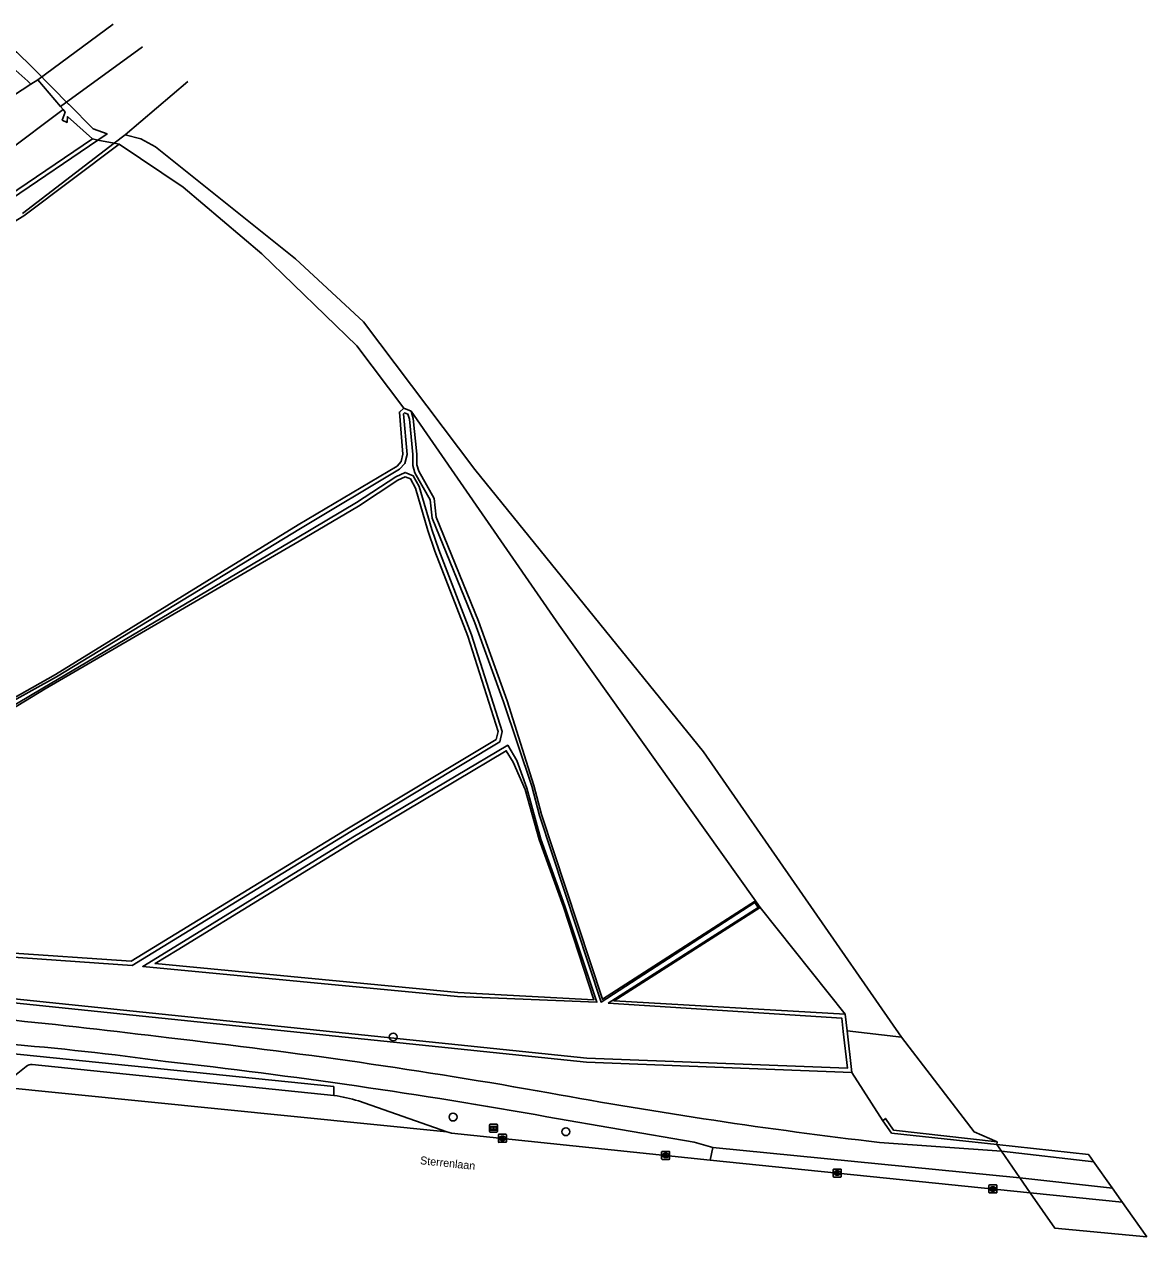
# Model space of a CAD drawing. Extents: x 162398 to 163643, y 386453 to 387397.
# Drawn here: x 163502.5 to 163642.7, y 386500 to 386651.5 of the extents above; entities that cross this region are included whole.
import ezdxf

# ---------------------------------------------------------------- set-up
doc = ezdxf.new("R2010")
doc.units = 0
for name, color, linetype in [('IMGEO_Berm_groen', 7, 'Continuous'), ('IMGEO_Boom', 7, 'Continuous'), ('IMGEO_Dek', 7, 'Continuous'), ('IMGEO_Fietspad_gesloten', 7, 'Continuous'), ('IMGEO_Greppel_droge_sloot', 7, 'Continuous'), ('IMGEO_Groenvoorziening', 7, 'Continuous'), ('IMGEO_Informatiebord', 7, 'Continuous'), ('IMGEO_Kolk', 7, 'Continuous'), ('IMGEO_Loofbos', 7, 'Continuous'), ('IMGEO_Muur', 7, 'Continuous'), ('IMGEO_Oever', 7, 'Continuous'), ('IMGEO_Openbare_ruimte_label', 7, 'Continuous'), ('IMGEO_OVBaan_open', 7, 'Continuous'), ('IMGEO_Rijbaan_lokaal_gesloten', 7, 'Continuous'), ('IMGEO_Rijbaan_lokaal_open', 7, 'Continuous'), ('IMGEO_Rijbaan_regionaal_gesloten', 7, 'Continuous'), ('IMGEO_Rivier', 7, 'Continuous'), ('IMGEO_Verkeerseiland_gesloten', 7, 'Continuous'), ('IMGEO_Voetpad_open', 7, 'Continuous'), ('IMGEO_Waterloop', 7, 'Continuous')]:
    doc.layers.add(name, color=color, linetype=linetype)

msp = doc.modelspace()

# ---------------------------------------------------------------- linework, layer by layer
at = {"layer": 'IMGEO_Berm_groen'}
for points in [[(163500.35, 386646.68), (163502.95, 386644.35), (163503.35, 386643.97)], [(163507.39, 386640.81), (163507.65, 386640.51), (163507.28, 386639.5), (163507.88, 386639.21), (163507.93, 386639.95), (163511.05, 386637.15)], [(163511.05, 386637.15), (163500.56, 386630.02), (163499.26, 386629.28), (163485.57, 386620.45), (163477.72, 386615.74), (163468.63, 386610.6), (163459.01, 386605.41), (163450.45, 386600.52), (163443.79, 386597.04), (163431.82, 386591.22), (163426.24, 386587.96), (163420.09, 386584.36), (163401.51, 386576.46), (163385.8, 386570.62), (163368.06, 386564.66), (163363.84, 386563.27), (163363.37, 386563.11)]]:
    msp.add_lwpolyline(points, dxfattribs=at)
at = {"layer": 'IMGEO_Boom'}
for centre in [(163548.61, 386524.96), (163556.09, 386514.95), (163570.18, 386513.12)]:
    msp.add_circle(centre, 0.489, dxfattribs=at)
at = {"layer": 'IMGEO_Dek'}
msp.add_lwpolyline([(163642.74, 386500), (163631.24, 386501.09), (163628.18, 386505.49), (163626.88, 386507.37), (163624.59, 386510.68), (163624, 386511.52), (163635.47, 386510.26), (163635.7, 386509.94), (163636.05, 386509.45), (163638.42, 386506.1), (163639.5, 386504.57)], close=True, dxfattribs=at)
at = {"layer": 'IMGEO_Fietspad_gesloten'}
for points in [[(163588.54, 386511.16), (163586.19, 386511.81), (163567.8, 386514.99)], [(163626.88, 386507.37), (163588.54, 386511.16)], [(163609.34, 386511.79), (163624.59, 386510.68)], [(163624.59, 386510.68), (163626.88, 386507.37)], [(163636.13, 386509.34), (163624.59, 386510.68)], [(163638.45, 386506.06), (163626.88, 386507.37)]]:
    msp.add_lwpolyline(points, dxfattribs=at)
for centre, radius, start, end in [((163418.01, 385708.03), 823.23, 82.84193, 84.2869), ((163472.41, 386179.3), 345.91, 82.0664, 85.4237), ((163439.96, 385799.16), 730.14, 79.89463, 83.6597), ((163439.06, 385794.95), 731.46, 79.86265, 83.63481), ((163685.14, 387157.78), 650.43, 259.6309, 263.30729)]:
    msp.add_arc(centre, radius, start, end, dxfattribs=at)
at = {"layer": 'IMGEO_Greppel_droge_sloot'}
for points in [[(163500.01, 386566.33), (163506.56, 386569.96), (163537.01, 386588.49), (163549.41, 386595.88), (163550.07, 386596.62), (163550.34, 386597.72), (163549.91, 386602.82), (163550.02, 386602.92), (163550.45, 386602.75), (163550.63, 386602.14), (163551.08, 386597.73), (163551.05, 386596.36), (163551.32, 386595.45), (163553.22, 386592.06), (163553.47, 386589.78), (163558.8, 386576.71), (163562.37, 386566.81), (163565.93, 386556.3), (163566.9, 386552.63), (163574.58, 386529.31), (163593.79, 386541.75), (163594.18, 386541.14), (163575.48, 386529.17)], [(163455.86, 386538.91), (163478.15, 386536.57), (163489.08, 386535.89), (163499.96, 386535.01), (163516, 386533.9), (163543.3, 386550.61), (163561.91, 386561.81), (163562.24, 386563.11), (163558.39, 386575.21), (163554.3, 386585.83), (163553.42, 386588.37), (163551.84, 386593.72), (163551.11, 386595.06), (163550.11, 386595.49), (163548.94, 386594.93), (163544.03, 386591.71), (163536.63, 386587.32), (163504.86, 386568.54), (163500.01, 386565.64), (163490.62, 386559.9), (163480.21, 386553.86), (163473.79, 386549.33), (163459.42, 386541.07), (163455.86, 386538.91)], [(163570.05, 386541.28), (163574.05, 386529.29), (163556.66, 386530), (163517.32, 386533.78), (163521.35, 386536.22), (163543.58, 386549.9), (163562.91, 386561.41), (163564.04, 386559.51), (163565.3, 386556.04), (163567.03, 386549.67), (163570.05, 386541.28)], [(163575.48, 386529.17), (163604.63, 386527.31), (163604.82, 386525.66), (163605.35, 386521.06), (163572.78, 386522.33), (163500.05, 386529.84)]]:
    msp.add_lwpolyline(points, dxfattribs=at)
at = {"layer": 'IMGEO_Groenvoorziening'}
msp.add_lwpolyline([(163605.91, 386520.54), (163572.74, 386521.83), (163500, 386529.35), (163482.84, 386530.95), (163457.55, 386532.93), (163449.32, 386533.45), (163367.31, 386538.67)], dxfattribs=at)
at = {"layer": 'IMGEO_Informatiebord'}
for p, q in [((163560.64, 386513.16), (163560.64, 386513.96)), ((163560.64, 386513.96), (163560.64, 386513.16)), ((163560.74, 386514.06), (163561.53, 386514.06)), ((163561.53, 386514.06), (163560.74, 386514.06)), ((163561.63, 386513.96), (163561.63, 386513.16)), ((163561.63, 386513.16), (163561.63, 386513.96)), ((163561.53, 386513.06), (163560.74, 386513.06)), ((163560.74, 386513.06), (163561.53, 386513.06))]:
    msp.add_line(p, q, dxfattribs=at)
for points in [[(163560.74, 386513.79), (163561.53, 386513.79), (163561.53, 386513.33), (163560.74, 386513.33), (163560.74, 386513.79)], [(163560.8, 386513.73), (163560.8, 386513.39), (163561.08, 386513.39), (163561.08, 386513.61), (163561.18, 386513.61), (163561.19, 386513.39), (163561.46, 386513.39), (163561.46, 386513.73), (163561.19, 386513.73), (163561.19, 386513.65), (163561.08, 386513.65), (163561.08, 386513.73), (163560.8, 386513.73)]]:
    msp.add_lwpolyline(points, dxfattribs=at)
for centre, start, end in [((163560.74, 386513.96), 90, 180), ((163560.74, 386513.96), 90, 180), ((163561.53, 386513.96), 0, 90), ((163561.53, 386513.96), 360, 90), ((163560.74, 386513.16), 180, 270), ((163560.74, 386513.16), 180, 270), ((163561.53, 386513.16), 270, 0), ((163561.53, 386513.16), 270, 0)]:
    msp.add_arc(centre, 0.1, start, end, dxfattribs=at)
at = {"layer": 'IMGEO_Kolk'}
for p, q in [((163561.76, 386511.87), (163561.76, 386512.72)), ((163561.83, 386512.8), (163562.68, 386512.8)), ((163562.24, 386512.58), (163562.27, 386512.58)), ((163562.27, 386512.02), (163562.24, 386512.02)), ((163562.76, 386512.72), (163562.76, 386511.87)), ((163562.68, 386511.8), (163561.83, 386511.8)), ((163582.14, 386509.74), (163582.14, 386510.59)), ((163582.22, 386510.66), (163583.07, 386510.66)), ((163582.63, 386510.44), (163582.66, 386510.44)), ((163583.14, 386510.59), (163583.14, 386509.74)), ((163583.07, 386509.66), (163582.22, 386509.66)), ((163582.65, 386509.88), (163582.63, 386509.88)), ((163603.58, 386507.53), (163603.58, 386508.39)), ((163603.65, 386508.46), (163604.5, 386508.46)), ((163604.5, 386507.46), (163603.65, 386507.46)), ((163604.09, 386507.68), (163604.06, 386507.68)), ((163604.07, 386508.24), (163604.09, 386508.24)), ((163604.58, 386508.39), (163604.58, 386507.53)), ((163623.02, 386505.54), (163623.02, 386506.4)), ((163623.09, 386506.47), (163623.94, 386506.47)), ((163623.5, 386506.25), (163623.53, 386506.25)), ((163624.02, 386506.4), (163624.02, 386505.54)), ((163623.94, 386505.47), (163623.09, 386505.47)), ((163623.53, 386505.69), (163623.5, 386505.69))]:
    msp.add_line(p, q, dxfattribs=at)
for points in [[(163561.76, 386511.87), (163561.76, 386512.72)], [(163561.83, 386512.8), (163562.68, 386512.8)], [(163562.08, 386512.5), (163562.2, 386512.5), (163562.2, 386512.35), (163562.33, 386512.5), (163562.49, 386512.5), (163562.35, 386512.35), (163562.5, 386512.1), (163562.35, 386512.1), (163562.26, 386512.26), (163562.2, 386512.19), (163562.2, 386512.1), (163562.08, 386512.1), (163562.08, 386512.5)], [(163562.76, 386512.72), (163562.76, 386511.87)], [(163562.68, 386511.8), (163561.83, 386511.8)], [(163582.14, 386509.74), (163582.14, 386510.59)], [(163582.22, 386510.66), (163583.07, 386510.66)], [(163583.14, 386510.59), (163583.14, 386509.74)], [(163583.07, 386509.66), (163582.22, 386509.66)], [(163582.46, 386510.36), (163582.59, 386510.36), (163582.59, 386510.21), (163582.72, 386510.36), (163582.88, 386510.36), (163582.73, 386510.21), (163582.89, 386509.96), (163582.73, 386509.96), (163582.65, 386510.13), (163582.59, 386510.06), (163582.59, 386509.96), (163582.46, 386509.96), (163582.46, 386510.36)], [(163603.58, 386507.53), (163603.58, 386508.39)], [(163603.65, 386508.46), (163604.5, 386508.46)], [(163604.5, 386507.46), (163603.65, 386507.46)], [(163603.9, 386508.16), (163604.02, 386508.16), (163604.02, 386508.01), (163604.15, 386508.16), (163604.32, 386508.16), (163604.17, 386508.01), (163604.32, 386507.76), (163604.17, 386507.76), (163604.09, 386507.92), (163604.02, 386507.86), (163604.02, 386507.76), (163603.9, 386507.76), (163603.9, 386508.16)], [(163604.58, 386508.39), (163604.58, 386507.53)], [(163623.02, 386505.54), (163623.02, 386506.4)], [(163623.09, 386506.47), (163623.94, 386506.47)], [(163623.34, 386506.17), (163623.46, 386506.17), (163623.46, 386506.02), (163623.59, 386506.17), (163623.75, 386506.17), (163623.61, 386506.02), (163623.76, 386505.77), (163623.61, 386505.77), (163623.52, 386505.94), (163623.46, 386505.87), (163623.46, 386505.77), (163623.34, 386505.77), (163623.34, 386506.17)], [(163624.02, 386506.4), (163624.02, 386505.54)], [(163623.94, 386505.47), (163623.09, 386505.47)]]:
    msp.add_lwpolyline(points, dxfattribs=at)
for centre, start, end in [((163561.83, 386512.72), 91.552, 178.448), ((163561.83, 386512.72), 91.552, 178.448), ((163562.68, 386512.72), 1.552, 88.448), ((163562.68, 386512.72), 1.552, 88.448), ((163561.83, 386511.87), 181.552, 268.448), ((163561.83, 386511.87), 181.552, 268.448), ((163562.68, 386511.87), 271.552, 358.448), ((163562.68, 386511.87), 271.552, 358.448), ((163582.22, 386510.59), 91.552, 178.448), ((163582.22, 386510.59), 91.552, 178.448), ((163583.07, 386510.59), 1.552, 88.448), ((163583.07, 386510.59), 1.552, 88.448), ((163582.22, 386509.74), 181.552, 268.448), ((163582.22, 386509.74), 181.552, 268.448), ((163583.07, 386509.74), 271.552, 358.448), ((163583.07, 386509.74), 271.552, 358.448), ((163603.65, 386508.38), 91.552, 178.448), ((163603.65, 386508.38), 91.552, 178.448), ((163603.65, 386507.53), 181.552, 268.448), ((163603.65, 386507.53), 181.552, 268.448), ((163604.5, 386508.38), 1.552, 88.448), ((163604.5, 386508.38), 1.552, 88.448), ((163604.5, 386507.53), 271.552, 358.448), ((163604.5, 386507.53), 271.552, 358.448), ((163623.09, 386506.4), 91.552, 178.448), ((163623.09, 386506.4), 91.552, 178.448), ((163623.94, 386506.4), 1.552, 88.448), ((163623.94, 386506.4), 1.552, 88.448), ((163623.09, 386505.55), 181.552, 268.448), ((163623.09, 386505.55), 181.552, 268.448), ((163623.94, 386505.55), 271.552, 358.448), ((163623.94, 386505.55), 271.552, 358.448)]:
    msp.add_arc(centre, 0.0765, start, end, dxfattribs=at)
for centre, major_axis, ratio, start_param, end_param in [((163562.24, 386512.3), (-0.387, 0.002), 0.722429, 4.712389, 7.853982), ((163562.27, 386512.3), (-0.39, 0.002), 0.717154, 1.570796, 4.712389), ((163582.63, 386510.16), (-0.387, 0.002), 0.722429, 4.712389, 7.853982), ((163582.65, 386510.16), (-0.39, 0.002), 0.717154, 1.570796, 4.712389), ((163604.06, 386507.96), (-0.387, 0.002), 0.722429, 4.712389, 7.853982), ((163604.09, 386507.96), (-0.39, 0.002), 0.717154, 1.570796, 4.712389), ((163623.5, 386505.97), (-0.387, 0.002), 0.722429, 4.712389, 7.853982), ((163623.53, 386505.97), (-0.39, 0.002), 0.717154, 1.570796, 4.712389)]:
    msp.add_ellipse(centre, major_axis=major_axis, ratio=ratio, start_param=start_param, end_param=end_param, dxfattribs=at)
at = {"layer": 'IMGEO_Loofbos'}
for points in [[(163363.37, 386563.11), (163363.65, 386562.24), (163364.31, 386560.26), (163369.01, 386561.82), (163386.8, 386567.79), (163402.62, 386573.67), (163421.44, 386581.67), (163430.35, 386586.89), (163445.2, 386594.24), (163468.54, 386606.44), (163491.82, 386620.43), (163500.63, 386626.43), (163502.48, 386627.54), (163514.36, 386636.48)], [(163514.36, 386636.48), (163522.36, 386631.11), (163532.19, 386622.81), (163544.07, 386611.28), (163549.92, 386603.5)], [(163358.06, 386561.19), (163366.4, 386544.14), (163389.6, 386542.99), (163417.45, 386541.87), (163435.82, 386540.92), (163449.66, 386539.7), (163454.89, 386539.24), (163458.03, 386541.2), (163470.91, 386548.37), (163482.93, 386556.36), (163500, 386566.63), (163506.44, 386570.22), (163536.75, 386588.92), (163549.09, 386596.27), (163549.61, 386596.86), (163549.83, 386597.76), (163549.39, 386603.03), (163549.92, 386603.5)], [(163550.86, 386603.13), (163569.34, 386576.39), (163593.86, 386541.96)], [(163550.86, 386603.13), (163551.12, 386602.24), (163551.58, 386597.75), (163551.55, 386596.43), (163551.79, 386595.64), (163553.71, 386592.21), (163553.96, 386589.9), (163559.27, 386576.89), (163562.84, 386566.97), (163566.19, 386556.37), (163567.14, 386552.77), (163574.75, 386529.67), (163593.86, 386541.96)], [(163561.72, 386563.1), (163561.47, 386562.13), (163543.04, 386551.04), (163515.87, 386534.41), (163500, 386535.51), (163489.12, 386536.39), (163478.18, 386537.07), (163456.65, 386539.08), (163459.51, 386540.9), (163473.95, 386549.09), (163480.45, 386553.87), (163490.87, 386559.78), (163500, 386565.34), (163505.12, 386568.46), (163536.88, 386586.89), (163544.29, 386591.29), (163549.18, 386594.5), (163550.12, 386594.94), (163550.76, 386594.67), (163551.38, 386593.53), (163552.94, 386588.22), (163553.83, 386585.66), (163557.92, 386575.04), (163561.72, 386563.1)], [(163565.1, 386555.87), (163566.83, 386549.64), (163569.87, 386541.22), (163573.69, 386529.61), (163556.7, 386530.5), (163518.87, 386534.13), (163521.61, 386535.79), (163543.84, 386549.48), (163562.74, 386560.72), (163563.59, 386559.28), (163565.1, 386555.87)], [(163594.43, 386541.13), (163576.19, 386529.47), (163605.08, 386527.79)], [(163594.43, 386541.13), (163605.08, 386527.79)], [(163605.32, 386525.72), (163612.1, 386524.92)], [(163605.91, 386520.54), (163605.32, 386525.72)], [(163609.75, 386514.5), (163605.91, 386520.54)]]:
    msp.add_lwpolyline(points, dxfattribs=at)
at = {"layer": 'IMGEO_Muur'}
for points in [[(163624.04, 386511.85), (163611.09, 386513.32), (163610.09, 386514.78), (163609.75, 386514.5)], [(163624, 386511.52), (163610.87, 386512.94), (163609.75, 386514.5)], [(163624.04, 386511.85), (163624, 386511.52)]]:
    msp.add_lwpolyline(points, dxfattribs=at)
at = {"layer": 'IMGEO_Oever'}
for points in [[(163511.05, 386637.15), (163511.73, 386637.01)], [(163513.76, 386636.6), (163514.36, 386636.48)], [(163549.92, 386603.5), (163550.86, 386603.13)], [(163593.86, 386541.96), (163594.43, 386541.13)], [(163605.08, 386527.79), (163605.32, 386525.72)]]:
    msp.add_lwpolyline(points, dxfattribs=at)
at = {"layer": 'IMGEO_OVBaan_open'}
for points in [[(163500.48, 386519.44), (163502.78, 386521.26)], [(163503.52, 386521.51), (163541.21, 386517.66)], [(163555.29, 386513.11), (163498.46, 386518.82)], [(163544.29, 386516.96), (163555.29, 386513.11)]]:
    msp.add_lwpolyline(points, dxfattribs=at)
for centre, radius, start, end in [((163503.43, 386520.54), 0.976, 84.7957, 132.0279), ((163537.67, 386495.02), 22.92, 73.2333, 81.126)]:
    msp.add_arc(centre, radius, start, end, dxfattribs=at)
at = {"layer": 'IMGEO_Rijbaan_lokaal_gesloten'}
for points in [[(163504.2, 386644.51), (163513.64, 386651.47)], [(163517.29, 386648.67), (163507.05, 386641.2)], [(163628.18, 386505.49), (163639.67, 386504.32)]]:
    msp.add_lwpolyline(points, dxfattribs=at)
at = {"layer": 'IMGEO_Rijbaan_lokaal_open'}
for points in [[(163433.75, 386602.8), (163443.58, 386607.46), (163460.42, 386616.57), (163475.67, 386625.45), (163485.67, 386631.81), (163500.08, 386641.88), (163503.35, 386643.97)], [(163503.35, 386643.97), (163504.2, 386644.51), (163507.05, 386641.2), (163507.39, 386640.81)], [(163507.39, 386640.81), (163500.18, 386635.41), (163491.54, 386629.21), (163480.87, 386622.34), (163470.05, 386615.73), (163459.8, 386609.81), (163448.52, 386603.94), (163436.36, 386597.86)]]:
    msp.add_lwpolyline(points, dxfattribs=at)
at = {"layer": 'IMGEO_Rijbaan_regionaal_gesloten'}
for points in [[(163588.21, 386509.58), (163555.91, 386512.96), (163555.29, 386513.11)], [(163628.18, 386505.49), (163588.21, 386509.58)], [(163628.18, 386505.49), (163631.24, 386501.09)]]:
    msp.add_lwpolyline(points, dxfattribs=at)
at = {"layer": 'IMGEO_Rivier'}
for points in [[(163500.04, 386646.96), (163501.54, 386648.03), (163503.55, 386646.07), (163503.85, 386645.76), (163508.06, 386641.51), (163508.08, 386641.49), (163511.14, 386638.39), (163512.86, 386637.78), (163511.73, 386637.01)], [(163522.94, 386644.32), (163515.13, 386637.65)], [(163511.73, 386637.01), (163513.76, 386636.6)], [(163513.76, 386636.6), (163515.13, 386637.65)], [(163515.13, 386637.65), (163517.08, 386637.18), (163518.9, 386636.15), (163536.39, 386622.18), (163544.88, 386614.29), (163558.82, 386595.86), (163587.38, 386560.56), (163612.1, 386524.92)], [(163612.1, 386524.92), (163621.17, 386513.1), (163624.04, 386511.85)], [(163624, 386511.52), (163624.59, 386510.68)], [(163626.88, 386507.37), (163628.18, 386505.49)]]:
    msp.add_lwpolyline(points, dxfattribs=at)
at = {"layer": 'IMGEO_Verkeerseiland_gesloten'}
msp.add_lwpolyline([(163588.54, 386511.16), (163588.21, 386509.58)], dxfattribs=at)
at = {"layer": 'IMGEO_Voetpad_open'}
msp.add_lwpolyline([(163488.11, 386519.74), (163488.58, 386524.15), (163541.19, 386518.77), (163541.21, 386517.66)], dxfattribs=at)
at = {"layer": 'IMGEO_Waterloop'}
for points in [[(163500.95, 386629.68), (163511.73, 386637.01)], [(163513.76, 386636.6), (163502.29, 386627.82)]]:
    msp.add_lwpolyline(points, dxfattribs=at)

# ---------------------------------------------------------------- texts
at = {"layer": 'IMGEO_Openbare_ruimte_label'}
msp.add_text('Sterrenlaan', height=1, rotation=354.033, dxfattribs=at).set_placement((163551.93, 386509.07))

doc.saveas('drawing.dxf')
